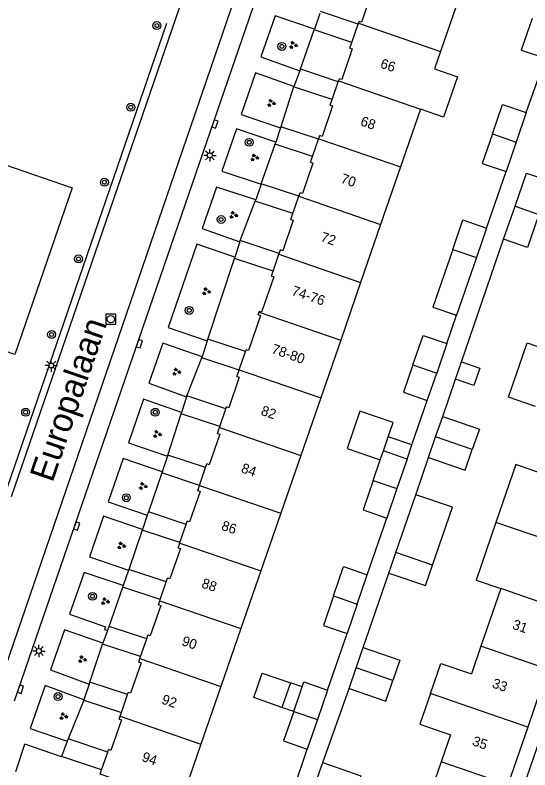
# Model space of a CAD drawing. Extents: x 131000 to 133014, y 396499 to 399001.
# Drawn here: x 131342.1 to 131394.1, y 398085.2 to 398161.5 of the extents above; entities that cross this region are included whole.
import ezdxf

# ---------------------------------------------------------------- set-up
doc = ezdxf.new("R2010")
doc.units = 0
for name, color, linetype in [('gg-afsc-erfafscheiding', 7, 'Continuous'), ('gg-afsc-hekwerk', 7, 'Continuous'), ('gg-anno-huisnummerreeks BGT', 7, 'Continuous'), ('gg-anno-openbare ruimte label', 7, 'Continuous'), ('gg-bbg-gedigitaliseerde bebouwing', 7, 'Continuous'), ('gg-bbg-gedigitaliseerde bijgebouw', 7, 'Continuous'), ('gg-bbg-hoofdgebouw', 7, 'Continuous'), ('gg-bbg-luifel en loopbrug', 7, 'Continuous'), ('gg-bbg-tussenscheiding', 7, 'Continuous'), ('gg-knt-verharding', 7, 'Continuous'), ('gg-knt-verharding nz', 7, 'Continuous'), ('gt-grn-groengrens', 7, 'Continuous'), ('gt-grn-groengrens NZ', 7, 'Continuous'), ('gt-symb-boom', 7, 'Continuous'), ('gt-symb-groenvak', 7, 'Continuous'), ('gt-symb-kolk', 7, 'Continuous'), ('gt-symb-lichtmast', 7, 'Continuous'), ('gt-symb-rioolschacht', 7, 'Continuous')]:
    doc.layers.add(name, color=color, linetype=linetype)

# ---------------------------------------------------------------- blocks, each defined once
blk = doc.blocks.new('gt0-BOOM')
at = {"layer": 'gt-symb-boom'}
for radius in [0.4, 0.2]:
    blk.add_circle((0, 0), radius, dxfattribs=at)
blk = doc.blocks.new('gt0-GRVAK')
at = {"layer": 'gt-symb-groenvak'}
for p, q in [((-0.11, 0.189), (-0.228, 0.24)), ((-0.182, 0.153), (0.088, 0.153)), ((-0.091, 0.211), (-0.156, 0.322)), ((-0.047, 0.214), (-0.047, 0.393)), ((-0.004, 0.211), (0.061, 0.322)), ((0.015, 0.189), (0.133, 0.24)), ((0.262, -0.052), (0.197, 0.059)), ((0.305, -0.049), (0.305, 0.13)), ((0.349, -0.052), (0.414, 0.059)), ((-0.245, -0.228), (-0.363, -0.177)), ((-0.318, -0.264), (-0.047, -0.264)), ((-0.226, -0.206), (-0.291, -0.095)), ((-0.183, -0.203), (-0.183, -0.024)), ((-0.139, -0.206), (-0.074, -0.095)), ((-0.12, -0.228), (-0.002, -0.177)), ((0.243, -0.074), (0.125, -0.023)), ((0.17, -0.11), (0.441, -0.11)), ((0.368, -0.074), (0.486, -0.023))]:
    blk.add_line(p, q, dxfattribs=at)
blk = doc.blocks.new('gt0-KOLK')
at = {"layer": 'gt-symb-kolk'}
blk.add_lwpolyline([(0, 0), (0.375, 0), (0.375, 0.4), (-0.375, 0.4), (-0.375, 0), (0, 0)], dxfattribs=at)
blk = doc.blocks.new('gt0-LMAST')
at = {"layer": 'gt-symb-lichtmast'}
for p, q in [((-0.182, 0.173), (-0.447, 0.438)), ((-0.005, 0.246), (-0.005, 0.621)), ((0.172, 0.173), (0.437, 0.438)), ((-0.255, -0.004), (-0.63, -0.004)), ((-0.182, -0.181), (-0.447, -0.446)), ((-0.005, -0.254), (-0.005, -0.629)), ((0.437, -0.446), (0.172, -0.181)), ((0.245, -0.004), (0.62, -0.004))]:
    blk.add_line(p, q, dxfattribs=at)
blk.add_circle((-0.005, -0.004), 0.25, dxfattribs=at)
blk = doc.blocks.new('gt0-RS')
at = {"layer": 'gt-symb-rioolschacht'}
blk.add_lwpolyline([(-0.5, -0.5), (0.5, -0.5), (0.5, 0.5), (-0.5, 0.5)], close=True, dxfattribs=at)
blk.add_circle((0, 0), 0.375, dxfattribs=at)

msp = doc.modelspace()

# ---------------------------------------------------------------- linework, layer by layer
at = {"layer": 'gg-afsc-erfafscheiding'}
for p, q in [((131393.765, 398151.672), (131395.701, 398157.162)), ((131389.748, 398139.998), (131391.718, 398145.712)), ((131387.213, 398126.487), (131391.474, 398138.87)), ((131385.732, 398128.327), (131386.724, 398131.19)), ((131385.314, 398120.969), (131386.611, 398124.739)), ((131382.211, 398118.085), (131383.759, 398122.583)), ((131382.59, 398113.053), (131383.886, 398116.812)), ((131377.69, 398104.967), (131379.667, 398110.693)), ((131377.28, 398097.622), (131379.869, 398105.139)), ((131373.681, 398093.305), (131375.65, 398099.019)), ((131373.185, 398085.975), (131375.852, 398093.466)), ((131369.661, 398081.623), (131371.63, 398087.346))]:
    msp.add_line(p, q, dxfattribs=at)
at = {"layer": 'gg-afsc-hekwerk'}
msp.add_line((131357.407, 398160.669), (131341.299, 398113.768), dxfattribs=at)
at = {"layer": 'gg-bbg-gedigitaliseerde bebouwing'}
for p, q in [((131387.111, 398163.685), (131385.092, 398157.851)), ((131385.092, 398157.851), (131384.481, 398156.084)), ((131383.074, 398152.018), (131381.056, 398146.185)), ((131381.056, 398146.185), (131379.037, 398140.351)), ((131379.037, 398140.351), (131377.019, 398134.519)), ((131377.019, 398134.519), (131375.001, 398128.686)), ((131375.001, 398128.686), (131372.982, 398122.852)), ((131372.982, 398122.852), (131370.964, 398117.019)), ((131370.964, 398117.019), (131368.946, 398111.185)), ((131368.946, 398111.185), (131366.927, 398105.352)), ((131366.927, 398105.352), (131364.909, 398099.518)), ((131391.189, 398103.568), (131389.179, 398097.731)), ((131364.909, 398099.518), (131362.89, 398093.685)), ((131389.179, 398097.731), (131388.217, 398094.938)), ((131362.89, 398093.685), (131360.872, 398087.852)), ((131386.099, 398088.783), (131385.16, 398086.058)), ((131360.872, 398087.852), (131358.853, 398082.017)), ((131385.16, 398086.058), (131383.15, 398080.221))]:
    msp.add_line(p, q, dxfattribs=at)
for points in [[(131384.481, 398156.084), (131386.804, 398155.288), (131385.409, 398151.218), (131383.074, 398152.018)], [(131395.208, 398115.24), (131392.711, 398116.099), (131390.702, 398110.263)], [(131390.702, 398110.263), (131388.693, 398104.427), (131391.189, 398103.568)], [(131384.074, 398092.961), (131385.122, 398096.004), (131388.217, 398094.938)], [(131384.074, 398092.961), (131383.003, 398089.849), (131386.099, 398088.783)]]:
    msp.add_lwpolyline(points, dxfattribs=at)
at = {"layer": 'gg-bbg-gedigitaliseerde bijgebouw'}
for p, q in [((131393.765, 398151.672), (131392.743, 398148.691)), ((131392.743, 398148.691), (131391.718, 398145.712)), ((131391.474, 398138.87), (131392.626, 398142.215)), ((131389.748, 398139.998), (131388.726, 398137.017)), ((131388.726, 398137.017), (131386.724, 398131.19)), ((131385.732, 398128.327), (131384.709, 398125.345)), ((131386.611, 398124.739), (131387.213, 398126.487)), ((131383.759, 398122.583), (131384.709, 398125.345)), ((131384.6, 398118.89), (131385.314, 398120.969)), ((131379.811, 398118.911), (131380.308, 398120.343)), ((131379.315, 398117.479), (131379.811, 398118.911)), ((131383.886, 398116.812), (131384.6, 398118.89)), ((131381.715, 398116.653), (131379.315, 398117.479)), ((131378.29, 398114.5), (131379.008, 398116.586)), ((131381.715, 398116.653), (131380.692, 398113.671)), ((131380.692, 398113.671), (131379.667, 398110.693)), ((131380.583, 398107.218), (131382.59, 398113.053)), ((131379.869, 398105.139), (131380.583, 398107.218)), ((131376.672, 398101.999), (131377.69, 398104.967)), ((131376.672, 398101.999), (131375.65, 398099.019)), ((131376.566, 398095.544), (131377.28, 398097.622)), ((131375.852, 398093.466), (131376.566, 398095.544)), ((131367.06, 398095.029), (131369.924, 398094.044)), ((131369.924, 398094.044), (131369.069, 398091.56)), ((131370.256, 398091.152), (131371.111, 398093.636)), ((131373.681, 398093.305), (131372.658, 398090.324)), ((131372.658, 398090.324), (131371.63, 398087.346)), ((131372.471, 398083.897), (131373.185, 398085.975))]:
    msp.add_line(p, q, dxfattribs=at)
for points in [[(131394.358, 398161.192), (131393.26, 398158.002), (131395.701, 398157.162)], [(131390.341, 398149.52), (131391.366, 398152.498), (131393.765, 398151.672)], [(131390.341, 398149.52), (131389.318, 398146.538), (131391.718, 398145.712)], [(131392.626, 398142.215), (131393.777, 398145.558), (131396.186, 398144.731)], [(131395.036, 398141.386), (131393.886, 398138.041), (131391.474, 398138.87)], [(131386.324, 398137.846), (131387.349, 398140.824), (131389.748, 398139.998)], [(131386.324, 398137.846), (131384.325, 398132.016), (131386.724, 398131.19)], [(131382.307, 398126.174), (131383.332, 398129.152), (131385.732, 398128.327)], [(131382.307, 398126.174), (131381.359, 398123.409), (131383.759, 398122.583)], [(131387.213, 398126.487), (131389.08, 398125.844), (131388.479, 398124.097), (131386.611, 398124.739)], [(131380.308, 398120.343), (131376.937, 398121.499), (131375.647, 398117.738), (131379.008, 398116.586)], [(131385.314, 398120.969), (131389.019, 398119.695), (131388.305, 398117.617)], [(131383.886, 398116.812), (131387.59, 398115.538), (131388.305, 398117.617)], [(131378.29, 398114.5), (131377.267, 398111.519), (131379.667, 398110.693)], [(131384.29, 398105.943), (131386.298, 398111.78), (131382.59, 398113.053)], [(131374.273, 398102.826), (131375.29, 398105.793), (131377.69, 398104.967)], [(131379.869, 398105.139), (131383.576, 398103.865), (131384.29, 398105.943)], [(131374.273, 398102.826), (131373.25, 398099.845), (131375.65, 398099.019)], [(131377.28, 398097.622), (131380.993, 398096.346), (131380.279, 398094.267)], [(131369.069, 398091.56), (131366.206, 398092.546), (131367.06, 398095.029)], [(131371.111, 398093.636), (131371.281, 398094.131), (131373.681, 398093.305)], [(131375.852, 398093.466), (131379.565, 398092.19), (131380.279, 398094.267)], [(131370.256, 398091.152), (131369.233, 398088.171), (131371.63, 398087.346)], [(131373.185, 398085.975), (131377.044, 398084.65), (131376.328, 398082.571)]]:
    msp.add_lwpolyline(points, dxfattribs=at)
at = {"layer": 'gg-bbg-hoofdgebouw'}
for p, q in [((131376.129, 398158.773), (131376.764, 398160.617)), ((131376.764, 398160.617), (131376.794, 398160.706)), ((131376.794, 398160.706), (131376.858, 398160.891)), ((131375.931, 398158.196), (131376.129, 398158.773)), ((131374.786, 398154.869), (131374.867, 398155.103)), ((131374.145, 398153.004), (131374.763, 398154.801)), ((131374.763, 398154.801), (131374.786, 398154.869)), ((131373.947, 398152.427), (131374.145, 398153.004)), ((131372.16, 398147.235), (131372.762, 398148.985)), ((131372.762, 398148.985), (131372.778, 398149.032)), ((131372.778, 398149.032), (131372.886, 398149.345)), ((131371.962, 398146.659), (131372.16, 398147.235)), ((131370.778, 398143.216), (131370.902, 398143.576)), ((131370.176, 398141.466), (131370.778, 398143.216)), ((131369.972, 398140.872), (131370.176, 398141.466)), ((131368.762, 398137.358), (131368.793, 398137.448)), ((131368.793, 398137.448), (131368.914, 398137.799)), ((131368.175, 398135.651), (131368.762, 398137.358)), ((131368, 398135.142), (131368.175, 398135.651)), ((131366.667, 398131.265), (131366.755, 398131.521)), ((131366.755, 398131.521), (131366.774, 398131.577)), ((131364.747, 398125.684), (131365.378, 398127.518)), ((131365.378, 398127.518), (131365.44, 398127.699)), ((131364.516, 398125.014), (131364.727, 398125.627)), ((131364.727, 398125.627), (131364.747, 398125.684)), ((131362.776, 398119.952), (131363.393, 398121.749)), ((131363.393, 398121.749), (131363.456, 398121.931)), ((131362.533, 398119.246), (131362.74, 398119.847)), ((131362.74, 398119.847), (131362.776, 398119.952)), ((131361.344, 398115.792), (131361.472, 398116.163)), ((131360.726, 398113.994), (131361.344, 398115.792)), ((131360.545, 398113.468), (131360.726, 398113.994)), ((131358.742, 398108.226), (131359.37, 398110.052)), ((131359.37, 398110.052), (131359.488, 398110.394)), ((131358.56, 398107.699), (131358.724, 398108.173)), ((131358.724, 398108.173), (131358.742, 398108.226)), ((131357.375, 398104.253), (131357.504, 398104.627)), ((131356.757, 398102.457), (131357.375, 398104.253)), ((131356.576, 398101.931), (131356.715, 398102.336)), ((131356.715, 398102.336), (131356.757, 398102.457)), ((131354.773, 398096.689), (131355.39, 398098.485)), ((131355.39, 398098.485), (131355.519, 398098.859)), ((131354.586, 398096.145), (131354.708, 398096.499)), ((131354.708, 398096.499), (131354.773, 398096.689)), ((131395.916, 398095.413), (131393.907, 398089.576)), ((131352.83, 398091.042), (131353.455, 398092.859)), ((131353.455, 398092.859), (131353.528, 398093.071)), ((131352.699, 398090.662), (131352.83, 398091.042)), ((131352.601, 398090.376), (131352.699, 398090.662)), ((131393.907, 398089.576), (131391.899, 398083.739)), ((131350.836, 398085.245), (131351.455, 398087.043)), ((131351.455, 398087.043), (131351.541, 398087.293))]:
    msp.add_line(p, q, dxfattribs=at)
for points in [[(131377.918, 398163.973), (131378.154, 398163.892), (131377.094, 398160.81), (131376.858, 398160.891)], [(131375.931, 398158.196), (131376.167, 398158.115), (131375.103, 398155.022), (131374.867, 398155.103)], [(131373.947, 398152.427), (131374.182, 398152.346), (131373.122, 398149.264), (131372.886, 398149.345)], [(131371.962, 398146.659), (131372.198, 398146.578), (131371.138, 398143.496), (131370.902, 398143.576)], [(131369.972, 398140.872), (131370.207, 398140.791), (131369.15, 398137.718), (131368.914, 398137.799)], [(131368, 398135.142), (131368.236, 398135.061), (131367.01, 398131.496), (131366.774, 398131.577)], [(131366.667, 398131.265), (131366.902, 398131.184), (131365.676, 398127.618), (131365.44, 398127.699)], [(131364.516, 398125.014), (131364.753, 398124.933), (131363.693, 398121.85), (131363.456, 398121.931)], [(131362.533, 398119.246), (131362.769, 398119.165), (131361.708, 398116.082), (131361.472, 398116.163)], [(131360.545, 398113.468), (131360.782, 398113.387), (131359.724, 398110.313), (131359.488, 398110.394)], [(131358.56, 398107.699), (131358.797, 398107.618), (131357.74, 398104.546), (131357.504, 398104.627)], [(131356.576, 398101.931), (131356.814, 398101.849), (131355.757, 398098.777), (131355.519, 398098.859)], [(131354.586, 398096.145), (131354.824, 398096.063), (131353.766, 398092.989), (131353.528, 398093.071)], [(131352.601, 398090.376), (131352.838, 398090.294), (131351.778, 398087.212), (131351.541, 398087.293)], [(131354.01, 398083.68), (131350.69, 398084.82), (131350.836, 398085.245)]]:
    msp.add_lwpolyline(points, dxfattribs=at)
at = {"layer": 'gg-bbg-luifel en loopbrug'}
for p, q in [((131382.211, 398118.085), (131379.811, 398118.911)), ((131381.715, 398116.653), (131382.211, 398118.085)), ((131371.111, 398093.636), (131369.924, 398094.044)), ((131370.256, 398091.152), (131369.069, 398091.56))]:
    msp.add_line(p, q, dxfattribs=at)
msp.add_lwpolyline([(131394.706, 398121.954), (131391.953, 398122.901), (131393.846, 398128.405), (131396.572, 398127.467)], dxfattribs=at)
at = {"layer": 'gg-bbg-tussenscheiding'}
for p, q in [((131376.794, 398160.706), (131385.092, 398157.851)), ((131374.786, 398154.869), (131383.074, 398152.018)), ((131372.778, 398149.032), (131381.056, 398146.185)), ((131390.341, 398149.52), (131392.743, 398148.691)), ((131370.778, 398143.216), (131379.037, 398140.351)), ((131392.626, 398142.215), (131395.036, 398141.386)), ((131386.324, 398137.846), (131388.726, 398137.017)), ((131368.762, 398137.358), (131377.019, 398134.519)), ((131366.755, 398131.521), (131375.001, 398128.686)), ((131382.307, 398126.174), (131384.709, 398125.345)), ((131364.747, 398125.684), (131372.982, 398122.852)), ((131362.74, 398119.847), (131370.964, 398117.019)), ((131388.305, 398117.617), (131384.6, 398118.89)), ((131379.008, 398116.586), (131379.315, 398117.479)), ((131378.29, 398114.5), (131380.692, 398113.671)), ((131360.726, 398113.994), (131368.946, 398111.185)), ((131399.933, 398107.086), (131390.702, 398110.263)), ((131358.724, 398108.173), (131366.927, 398105.352)), ((131384.29, 398105.943), (131380.583, 398107.218)), ((131397.925, 398101.25), (131391.189, 398103.568)), ((131356.715, 398102.336), (131364.909, 398099.518)), ((131374.273, 398102.826), (131376.672, 398101.999)), ((131395.916, 398095.413), (131389.179, 398097.731)), ((131354.708, 398096.499), (131362.89, 398093.685)), ((131380.279, 398094.267), (131376.566, 398095.544)), ((131387.17, 398091.895), (131384.074, 398092.961)), ((131393.907, 398089.576), (131387.17, 398091.895)), ((131370.256, 398091.152), (131372.658, 398090.324)), ((131352.699, 398090.662), (131360.872, 398087.852)), ((131391.899, 398083.739), (131385.16, 398086.058))]:
    msp.add_line(p, q, dxfattribs=at)
at = {"layer": 'gg-knt-verharding'}
for p, q in [((131342.023, 398092.206), (131369.406, 398171.843)), ((131359.44, 398164.496), (131341.699, 398112.855)), ((131376.764, 398160.617), (131372.945, 398161.878)), ((131372.881, 398161.699), (131372.338, 398160.12)), ((131376.129, 398158.773), (131372.308, 398160.033)), ((131370.882, 398155.886), (131370.256, 398154.323)), ((131374.763, 398154.801), (131370.981, 398156.049)), ((131374.145, 398153.004), (131370.246, 398154.291)), ((131368.933, 398150.131), (131368.441, 398148.696)), ((131372.762, 398148.985), (131368.967, 398150.237)), ((131372.16, 398147.235), (131368.368, 398148.486)), ((131366.966, 398144.446), (131366.425, 398142.874)), ((131370.778, 398143.216), (131366.975, 398144.471)), ((131370.176, 398141.466), (131366.368, 398142.723)), ((131364.807, 398138.628), (131364.302, 398137.074)), ((131368.793, 398137.448), (131364.853, 398138.748)), ((131368.175, 398135.651), (131364.259, 398136.944)), ((131361.519, 398128.605), (131361.001, 398126.996)), ((131365.378, 398127.518), (131361.574, 398128.773)), ((131364.727, 398125.627), (131360.953, 398126.873)), ((131359.43, 398122.96), (131358.903, 398121.373)), ((131363.393, 398121.749), (131359.463, 398123.046)), ((131362.776, 398119.952), (131358.862, 398121.244)), ((131357.485, 398116.936), (131356.948, 398115.36)), ((131361.344, 398115.792), (131357.523, 398117.054)), ((131360.726, 398113.994), (131356.911, 398115.253)), ((131355.448, 398110.99), (131354.965, 398109.542)), ((131359.37, 398110.052), (131355.558, 398111.31)), ((131358.742, 398108.226), (131354.944, 398109.48)), ((131353.545, 398105.422), (131353.016, 398103.864)), ((131357.375, 398104.253), (131353.575, 398105.508)), ((131356.757, 398102.457), (131352.962, 398103.709)), ((131351.44, 398099.328), (131350.971, 398098.063)), ((131355.39, 398098.485), (131351.584, 398099.742)), ((131354.773, 398096.689), (131350.935, 398097.955)), ((131349.588, 398093.903), (131349.032, 398092.329)), ((131353.455, 398092.859), (131349.658, 398094.112)), ((131349.02, 398092.3), (131352.83, 398091.042)), ((131342.149, 398085.094), (131343.06, 398087.841)), ((131347.354, 398088.134), (131346.779, 398086.584)), ((131351.455, 398087.043), (131347.447, 398088.366)), ((131350.836, 398085.245), (131346.779, 398086.584))]:
    msp.add_line(p, q, dxfattribs=at)
for points in [[(131372.338, 398160.12), (131368.393, 398161.45), (131366.941, 398157.299), (131370.882, 398155.886)], [(131370.256, 398154.323), (131366.404, 398155.7), (131364.946, 398151.471), (131368.933, 398150.131)], [(131368.441, 398148.696), (131364.465, 398150.02), (131362.988, 398145.764), (131366.966, 398144.446)], [(131366.425, 398142.874), (131362.432, 398144.148), (131360.99, 398139.969), (131364.807, 398138.628)], [(131364.302, 398137.074), (131360.454, 398138.368), (131357.559, 398129.952), (131361.519, 398128.605)], [(131361.001, 398126.996), (131357.014, 398128.361), (131355.609, 398124.314), (131359.43, 398122.96)], [(131358.903, 398121.373), (131355.066, 398122.727), (131353.545, 398118.301), (131357.485, 398116.936)], [(131356.948, 398115.36), (131353.011, 398116.717), (131351.5, 398112.333), (131355.448, 398110.99)], [(131354.965, 398109.542), (131351.011, 398110.901), (131349.595, 398106.792), (131353.545, 398105.422)], [(131403.689, 398107.749), (131402.006, 398108.304), (131390.06, 398073.579), (131391.727, 398072.986)], [(131353.016, 398103.864), (131349.055, 398105.19), (131347.595, 398100.968), (131351.225, 398099.688), (131351.135, 398099.424), (131351.44, 398099.328)], [(131350.971, 398098.063), (131347.065, 398099.384), (131345.654, 398095.353), (131349.588, 398093.903)], [(131349.032, 398092.329), (131345.111, 398093.768), (131343.597, 398089.433), (131347.354, 398088.134)], [(131346.779, 398086.584), (131346.771, 398086.563), (131343.06, 398087.841)]]:
    msp.add_lwpolyline(points, dxfattribs=at)
at = {"layer": 'gg-knt-verharding nz'}
msp.add_line((131367.437, 398172.454), (131340.114, 398092.835), dxfattribs=at)
at = {"layer": 'gt-grn-groengrens'}
for p, q in [((131370.882, 398155.886), (131372.308, 398160.033)), ((131372.308, 398160.033), (131372.338, 398160.12)), ((131370.882, 398155.886), (131370.981, 398156.049)), ((131370.246, 398154.291), (131368.967, 398150.237)), ((131370.256, 398154.323), (131370.246, 398154.291)), ((131368.967, 398150.237), (131368.933, 398150.131)), ((131366.975, 398144.471), (131368.368, 398148.486)), ((131368.368, 398148.486), (131368.441, 398148.696)), ((131366.966, 398144.446), (131366.975, 398144.471)), ((131364.853, 398138.748), (131366.368, 398142.723)), ((131366.368, 398142.723), (131366.425, 398142.874)), ((131364.807, 398138.628), (131364.853, 398138.748)), ((131361.574, 398128.773), (131364.259, 398136.944)), ((131364.259, 398136.944), (131364.302, 398137.074)), ((131361.519, 398128.605), (131361.574, 398128.773)), ((131359.463, 398123.046), (131360.953, 398126.873)), ((131360.953, 398126.873), (131361.001, 398126.996)), ((131359.43, 398122.96), (131359.463, 398123.046)), ((131358.862, 398121.244), (131358.903, 398121.373)), ((131357.523, 398117.054), (131358.862, 398121.244)), ((131357.485, 398116.936), (131357.523, 398117.054)), ((131356.911, 398115.253), (131355.558, 398111.31)), ((131356.948, 398115.36), (131356.911, 398115.253)), ((131355.558, 398111.31), (131355.448, 398110.99)), ((131354.944, 398109.48), (131353.575, 398105.508)), ((131354.965, 398109.542), (131354.944, 398109.48)), ((131353.575, 398105.508), (131353.545, 398105.422)), ((131352.962, 398103.709), (131353.016, 398103.864)), ((131351.584, 398099.742), (131352.962, 398103.709)), ((131351.44, 398099.328), (131351.584, 398099.742)), ((131349.658, 398094.112), (131350.935, 398097.955)), ((131350.935, 398097.955), (131350.971, 398098.063)), ((131349.588, 398093.903), (131349.658, 398094.112)), ((131349.02, 398092.3), (131347.447, 398088.366)), ((131349.032, 398092.329), (131349.02, 398092.3)), ((131347.447, 398088.366), (131347.354, 398088.134))]:
    msp.add_line(p, q, dxfattribs=at)
at = {"layer": 'gt-grn-groengrens NZ'}
msp.add_lwpolyline([(131338.061, 398147.451), (131347.852, 398144.087), (131342.057, 398127.219), (131332.266, 398130.583), (131338.061, 398147.451)], dxfattribs=at)

# ---------------------------------------------------------------- block references
at = {"layer": 'gt-symb-boom'}
for p in [(131356.417, 398160.471), (131369.057, 398158.36), (131353.782, 398152.216), (131365.758, 398148.671), (131351.116, 398144.634), (131362.917, 398140.871), (131348.497, 398136.883), (131359.69, 398131.685), (131345.775, 398129.247), (131343.152, 398121.384), (131356.258, 398121.385), (131353.332, 398112.747), (131349.912, 398102.784), (131346.43, 398092.653)]:
    msp.add_blockref('gt0-BOOM', p, dxfattribs=at)
at = {"layer": 'gt-symb-groenvak', "rotation": 0.5729386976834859}
for p in [(131370.194, 398158.495), (131367.973, 398152.629), (131366.279, 398147.129), (131364.151, 398141.321), (131361.398, 398133.602), (131358.392, 398125.473), (131356.432, 398119.174), (131354.996, 398113.922), (131352.817, 398107.909), (131351.179, 398102.282), (131348.862, 398096.418), (131346.966, 398090.659)]:
    msp.add_blockref('gt0-GRVAK', p, dxfattribs=at)
at = {"layer": 'gt-symb-kolk'}
for p, rotation in [((131362.102, 398150.601), -108.97088480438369), ((131354.462, 398128.371), -108.9785163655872), ((131348.129, 398109.957), -109.00403432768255), ((131342.447, 398093.462), -108.62124685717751)]:
    msp.add_blockref('gt0-KOLK', p, dxfattribs=dict(at, rotation=rotation))
at = {"layer": 'gt-symb-lichtmast'}
for p in [(131361.783, 398147.355), (131345.751, 398126.116), (131344.496, 398097.261)]:
    msp.add_blockref('gt0-LMAST', p, dxfattribs=at)
at = {"layer": 'gt-symb-rioolschacht'}
msp.add_blockref('gt0-RS', (131351.765, 398130.792), dxfattribs=at)

# ---------------------------------------------------------------- texts
at = {"layer": 'gg-anno-huisnummerreeks BGT'}
for s, p in [('66', (131378.929, 398156.236)), ('68', (131376.921, 398150.4)), ('70', (131374.929, 398144.607)), ('72', (131372.898, 398138.705)), ('74-76', (131369.96, 398133.266)), ('78-80', (131367.936, 398127.382)), ('82', (131366.861, 398121.15)), ('84', (131364.86, 398115.335)), ('86', (131362.864, 398109.532)), ('88', (131360.859, 398103.704)), ('31', (131392.282, 398099.531)), ('90', (131358.852, 398097.866)), ('33', (131390.238, 398093.594)), ('92', (131356.822, 398091.963)), ('35', (131388.229, 398087.756)), ('94', (131354.823, 398086.156))]:
    msp.add_text(s, height=1, rotation=341, dxfattribs=at).set_placement(p)
at = {"layer": 'gg-anno-openbare ruimte label'}
msp.add_text('Europalaan', height=2.5, rotation=71.1, dxfattribs=at).set_placement((131345.869, 398114.209))

doc.saveas('drawing.dxf')
